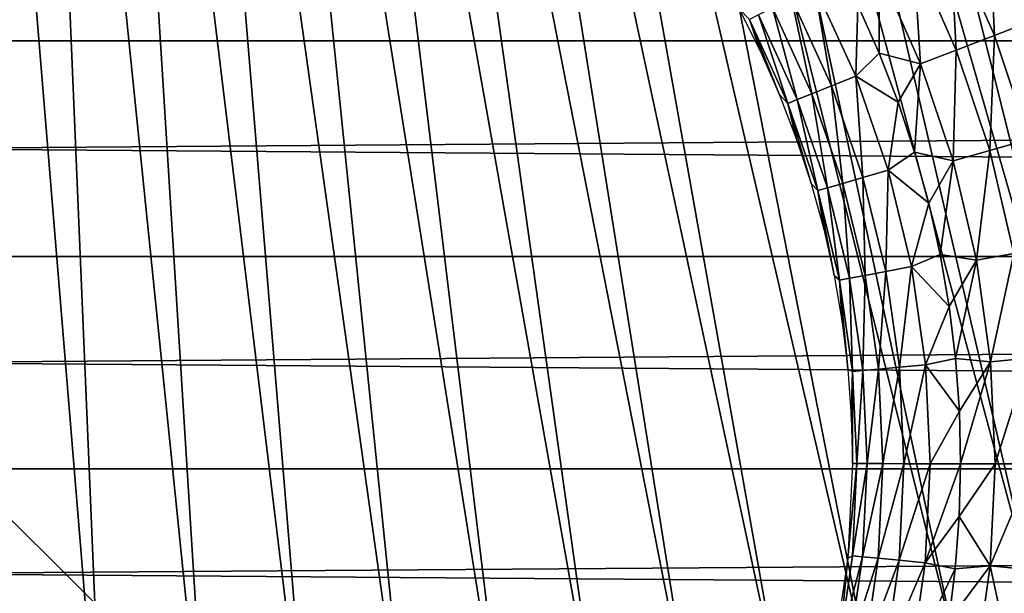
# Model space of a CAD drawing. Header units: millimetres. Extents: x -300 to 300, y -500 to 500.
# Tile 448 of 656: x 1.5 to 12.59, y -56.47 to -50. Entities that reach past the tile are written whole.
import ezdxf

# ---------------------------------------------------------------- set-up
doc = ezdxf.new("R2010")
doc.units = ezdxf.units.MM
doc.header["$LTSCALE"] = 81.481481
for name, color, linetype in [('19', 7, 'CONTINUOUS'), ('34', 7, 'CONTINUOUS'), ('47', 7, 'CONTINUOUS'), ('48', 7, 'CONTINUOUS'), ('49', 7, 'CONTINUOUS'), ('5', 7, 'CONTINUOUS'), ('50', 7, 'CONTINUOUS'), ('6', 7, 'CONTINUOUS'), ('63', 7, 'CONTINUOUS')]:
    doc.layers.add(name, color=color, linetype=linetype)

msp = doc.modelspace()

# ---------------------------------------------------------------- linework, layer by layer
at = {"layer": '19', "color": 7, "linetype": 'CONTINUOUS'}
for points in [[(12.342, -34.979, 77.019), (19.419, -51.862, 77.021), (12.813, -34.482, 77.016), (12.342, -34.979, 77.019)], [(11.855, -35.448, 77.022), (18.705, -52.608, 77.028), (12.342, -34.979, 77.019), (11.855, -35.448, 77.022)], [(18.705, -52.608, 77.028), (19.419, -51.862, 77.021), (12.342, -34.979, 77.019), (18.705, -52.608, 77.028)], [(11.35, -35.891, 77.025), (17.965, -53.314, 77.034), (11.855, -35.448, 77.022), (11.35, -35.891, 77.025)], [(17.965, -53.314, 77.034), (18.705, -52.608, 77.028), (11.855, -35.448, 77.022), (17.965, -53.314, 77.034)], [(10.828, -36.307, 77.028), (17.2, -53.978, 77.041), (11.35, -35.891, 77.025), (10.828, -36.307, 77.028)], [(17.2, -53.978, 77.041), (17.965, -53.314, 77.034), (11.35, -35.891, 77.025), (17.2, -53.978, 77.041)], [(10.289, -36.696, 77.031), (16.409, -54.603, 77.047), (10.828, -36.307, 77.028), (10.289, -36.696, 77.031)], [(16.409, -54.603, 77.047), (17.2, -53.978, 77.041), (10.828, -36.307, 77.028), (16.409, -54.603, 77.047)], [(9.733, -37.059, 77.033), (15.591, -55.187, 77.053), (10.289, -36.696, 77.031), (9.733, -37.059, 77.033)], [(15.591, -55.187, 77.053), (16.409, -54.603, 77.047), (10.289, -36.696, 77.031), (15.591, -55.187, 77.053)], [(9.158, -37.395, 77.036), (14.747, -55.731, 77.058), (9.733, -37.059, 77.033), (9.158, -37.395, 77.036)], [(14.747, -55.731, 77.058), (15.591, -55.187, 77.053), (9.733, -37.059, 77.033), (14.747, -55.731, 77.058)], [(8.566, -37.705, 77.038), (13.877, -56.236, 77.064), (9.158, -37.395, 77.036), (8.566, -37.705, 77.038)], [(13.877, -56.236, 77.064), (14.747, -55.731, 77.058), (9.158, -37.395, 77.036), (13.877, -56.236, 77.064)], [(7.956, -37.99, 77.04), (12.979, -56.702, 77.069), (8.566, -37.705, 77.038), (7.956, -37.99, 77.04)], [(12.979, -56.702, 77.069), (13.877, -56.236, 77.064), (8.566, -37.705, 77.038), (12.979, -56.702, 77.069)], [(7.327, -38.248, 77.042), (12.054, -57.129, 77.074), (7.956, -37.99, 77.04), (7.327, -38.248, 77.042)], [(12.054, -57.129, 77.074), (12.979, -56.702, 77.069), (7.956, -37.99, 77.04), (12.054, -57.129, 77.074)], [(6.681, -38.481, 77.044), (11.101, -57.517, 77.078), (7.327, -38.248, 77.042), (6.681, -38.481, 77.044)], [(11.101, -57.517, 77.078), (12.054, -57.129, 77.074), (7.327, -38.248, 77.042), (11.101, -57.517, 77.078)], [(6.015, -38.689, 77.046), (10.121, -57.866, 77.082), (6.681, -38.481, 77.044), (6.015, -38.689, 77.046)], [(10.121, -57.866, 77.082), (11.101, -57.517, 77.078), (6.681, -38.481, 77.044), (10.121, -57.866, 77.082)], [(5.331, -38.872, 77.047), (9.112, -58.178, 77.086), (6.015, -38.689, 77.046), (5.331, -38.872, 77.047)], [(9.112, -58.178, 77.086), (10.121, -57.866, 77.082), (6.015, -38.689, 77.046), (9.112, -58.178, 77.086)], [(4.628, -39.029, 77.049), (8.075, -58.452, 77.09), (5.331, -38.872, 77.047), (4.628, -39.029, 77.049)], [(8.075, -58.452, 77.09), (9.112, -58.178, 77.086), (5.331, -38.872, 77.047), (8.075, -58.452, 77.09)], [(3.905, -39.162, 77.05), (7.01, -58.688, 77.093), (4.628, -39.029, 77.049), (3.905, -39.162, 77.05)], [(7.01, -58.688, 77.093), (8.075, -58.452, 77.09), (4.628, -39.029, 77.049), (7.01, -58.688, 77.093)], [(3.163, -39.27, 77.051), (5.915, -58.888, 77.095), (3.905, -39.162, 77.05), (3.163, -39.27, 77.051)], [(5.915, -58.888, 77.095), (7.01, -58.688, 77.093), (3.905, -39.162, 77.05), (5.915, -58.888, 77.095)], [(1.621, -39.414, 77.052), (3.639, -59.176, 77.099), (2.402, -39.354, 77.052), (1.621, -39.414, 77.052)], [(2.402, -39.354, 77.052), (4.792, -59.05, 77.098), (3.163, -39.27, 77.051), (2.402, -39.354, 77.052)], [(3.639, -59.176, 77.099), (4.792, -59.05, 77.098), (2.402, -39.354, 77.052), (3.639, -59.176, 77.099)], [(4.792, -59.05, 77.098), (5.915, -58.888, 77.095), (3.163, -39.27, 77.051), (4.792, -59.05, 77.098)], [(0.821, -39.449, 77.053), (2.456, -59.265, 77.101), (1.621, -39.414, 77.052), (0.821, -39.449, 77.053)], [(1.243, -59.319, 77.101), (2.456, -59.265, 77.101), (0.821, -39.449, 77.053), (1.243, -59.319, 77.101)], [(2.456, -59.265, 77.101), (3.639, -59.176, 77.099), (1.621, -39.414, 77.052), (2.456, -59.265, 77.101)]]:
    msp.add_3dface(points, dxfattribs=at)
at = {"layer": '34', "color": 7, "linetype": 'CONTINUOUS'}
for points in [[(54.5, 0, 501.493), (54.5, -108.5, 501.493), (-54.5, 0, 501.493), (54.5, 0, 501.493)], [(-54.5, 0, 501.493), (54.5, -108.5, 501.493), (-54.5, -108.5, 501.493), (-54.5, 0, 501.493)]]:
    msp.add_3dface(points, dxfattribs=at)
at = {"layer": '47', "color": 7, "linetype": 'CONTINUOUS'}
for points in [[(12.931, -50.004, 545.862), (12.865, -48.609, 545.96), (12.415, -48.833, 545.862), (12.931, -50.004, 545.862)], [(12.477, -50.18, 545.701), (12.415, -48.833, 545.862), (11.979, -49.049, 545.701), (12.477, -50.18, 545.701)], [(12.931, -50.004, 545.862), (12.415, -48.833, 545.862), (12.477, -50.18, 545.701), (12.931, -50.004, 545.862)], [(12.047, -50.346, 545.479), (11.979, -49.049, 545.701), (11.566, -49.254, 545.479), (12.047, -50.346, 545.479)], [(12.477, -50.18, 545.701), (11.979, -49.049, 545.701), (12.047, -50.346, 545.479), (12.477, -50.18, 545.701)], [(11.646, -50.501, 545.2), (11.566, -49.254, 545.479), (11.181, -49.445, 545.2), (11.646, -50.501, 545.2)], [(12.047, -50.346, 545.479), (11.566, -49.254, 545.479), (11.646, -50.501, 545.2), (12.047, -50.346, 545.479)], [(11.18, -50.381, 544.87), (11.181, -49.445, 545.2), (10.94, -49.838, 544.87), (11.18, -50.381, 544.87)], [(11.646, -50.501, 545.2), (11.181, -49.445, 545.2), (11.18, -50.381, 544.87), (11.646, -50.501, 545.2)], [(12.869, -51.351, 545.701), (12.931, -50.004, 545.862), (12.477, -50.18, 545.701), (12.869, -51.351, 545.701)], [(12.425, -51.477, 545.479), (12.477, -50.18, 545.701), (12.047, -50.346, 545.479), (12.425, -51.477, 545.479)], [(12.869, -51.351, 545.701), (12.477, -50.18, 545.701), (12.425, -51.477, 545.479), (12.869, -51.351, 545.701)], [(12.012, -51.594, 545.2), (12.047, -50.346, 545.479), (11.646, -50.501, 545.2), (12.012, -51.594, 545.2)], [(12.425, -51.477, 545.479), (12.047, -50.346, 545.479), (12.012, -51.594, 545.2), (12.425, -51.477, 545.479)], [(11.393, -50.935, 544.87), (11.646, -50.501, 545.2), (11.18, -50.381, 544.87), (11.393, -50.935, 544.87)], [(11.579, -51.499, 544.87), (11.646, -50.501, 545.2), (11.393, -50.935, 544.87), (11.579, -51.499, 544.87)], [(12.012, -51.594, 545.2), (11.646, -50.501, 545.2), (11.579, -51.499, 544.87), (12.012, -51.594, 545.2)], [(12.697, -52.639, 545.479), (12.869, -51.351, 545.701), (12.425, -51.477, 545.479), (12.697, -52.639, 545.479)], [(11.737, -52.072, 544.87), (12.012, -51.594, 545.2), (11.579, -51.499, 544.87), (11.737, -52.072, 544.87)], [(12.275, -52.717, 545.2), (12.425, -51.477, 545.479), (12.012, -51.594, 545.2), (12.275, -52.717, 545.2)], [(12.697, -52.639, 545.479), (12.425, -51.477, 545.479), (12.275, -52.717, 545.2), (12.697, -52.639, 545.479)], [(11.867, -52.651, 544.87), (12.012, -51.594, 545.2), (11.737, -52.072, 544.87), (11.867, -52.651, 544.87)], [(12.275, -52.717, 545.2), (12.012, -51.594, 545.2), (11.867, -52.651, 544.87), (12.275, -52.717, 545.2)], [(11.968, -53.236, 544.87), (12.275, -52.717, 545.2), (11.867, -52.651, 544.87), (11.968, -53.236, 544.87)], [(12.433, -53.86, 545.2), (12.697, -52.639, 545.479), (12.275, -52.717, 545.2), (12.433, -53.86, 545.2)], [(12.861, -53.82, 545.479), (12.697, -52.639, 545.479), (12.433, -53.86, 545.2), (12.861, -53.82, 545.479)], [(12.04, -53.826, 544.87), (12.275, -52.717, 545.2), (11.968, -53.236, 544.87), (12.04, -53.826, 544.87)], [(12.433, -53.86, 545.2), (12.275, -52.717, 545.2), (12.04, -53.826, 544.87), (12.433, -53.86, 545.2)], [(12.083, -54.418, 544.87), (12.433, -53.86, 545.2), (12.04, -53.826, 544.87), (12.083, -54.418, 544.87)], [(12.097, -55.011, 544.87), (12.433, -53.86, 545.2), (12.083, -54.418, 544.87), (12.097, -55.011, 544.87)], [(12.485, -55.012, 545.2), (12.433, -53.86, 545.2), (12.097, -55.011, 544.87), (12.485, -55.012, 545.2)], [(12.485, -55.012, 545.2), (12.861, -53.82, 545.479), (12.433, -53.86, 545.2), (12.485, -55.012, 545.2)], [(12.915, -55.012, 545.479), (12.861, -53.82, 545.479), (12.485, -55.012, 545.2), (12.915, -55.012, 545.479)]]:
    msp.add_3dface(points, dxfattribs=at)
at = {"layer": '48', "color": 7, "linetype": 'CONTINUOUS'}
for points in [[(10.642, -50.751, 544.072), (10.451, -49.625, 544.492), (10.19, -49.759, 544.072), (10.642, -50.751, 544.072)], [(10.915, -50.642, 544.492), (10.94, -49.838, 544.87), (10.451, -49.625, 544.492), (10.915, -50.642, 544.492)], [(10.915, -50.642, 544.492), (10.451, -49.625, 544.492), (10.642, -50.751, 544.072), (10.915, -50.642, 544.492)], [(10.421, -50.839, 543.619), (10.19, -49.759, 544.072), (9.978, -49.868, 543.619), (10.421, -50.839, 543.619)], [(10.642, -50.751, 544.072), (10.19, -49.759, 544.072), (10.421, -50.839, 543.619), (10.642, -50.751, 544.072)], [(9.837, -50.356, 542.132), (9.718, -50.002, 542.64), (9.597, -49.878, 542.132), (9.837, -50.356, 542.132)], [(10.256, -50.905, 543.139), (9.978, -49.868, 543.619), (9.82, -49.949, 543.139), (10.256, -50.905, 543.139)], [(10.421, -50.839, 543.619), (9.978, -49.868, 543.619), (10.256, -50.905, 543.139), (10.421, -50.839, 543.619)], [(11.18, -50.381, 544.87), (10.94, -49.838, 544.87), (10.915, -50.642, 544.492), (11.18, -50.381, 544.87)], [(9.718, -50.002, 542.64), (10.149, -50.948, 542.64), (9.82, -49.949, 543.139), (9.718, -50.002, 542.64)], [(10.149, -50.948, 542.64), (9.718, -50.002, 542.64), (10.053, -50.844, 542.132), (10.149, -50.948, 542.64)], [(10.053, -50.844, 542.132), (9.718, -50.002, 542.64), (9.837, -50.356, 542.132), (10.053, -50.844, 542.132)], [(10.149, -50.948, 542.64), (10.256, -50.905, 543.139), (9.82, -49.949, 543.139), (10.149, -50.948, 542.64)], [(11.393, -50.935, 544.87), (11.18, -50.381, 544.87), (10.915, -50.642, 544.492), (11.393, -50.935, 544.87)], [(10.997, -51.782, 544.072), (10.915, -50.642, 544.492), (10.642, -50.751, 544.072), (10.997, -51.782, 544.072)], [(11.279, -51.7, 544.492), (11.393, -50.935, 544.87), (10.915, -50.642, 544.492), (11.279, -51.7, 544.492)], [(11.279, -51.7, 544.492), (10.915, -50.642, 544.492), (10.997, -51.782, 544.072), (11.279, -51.7, 544.492)], [(10.769, -51.849, 543.619), (10.642, -50.751, 544.072), (10.421, -50.839, 543.619), (10.769, -51.849, 543.619)], [(10.997, -51.782, 544.072), (10.642, -50.751, 544.072), (10.769, -51.849, 543.619), (10.997, -51.782, 544.072)], [(10.245, -51.343, 542.132), (10.149, -50.948, 542.64), (10.053, -50.844, 542.132), (10.245, -51.343, 542.132)], [(10.149, -50.948, 542.64), (10.488, -51.931, 542.64), (10.256, -50.905, 543.139), (10.149, -50.948, 542.64)], [(10.599, -51.899, 543.139), (10.421, -50.839, 543.619), (10.256, -50.905, 543.139), (10.599, -51.899, 543.139)], [(10.488, -51.931, 542.64), (10.599, -51.899, 543.139), (10.256, -50.905, 543.139), (10.488, -51.931, 542.64)], [(10.769, -51.849, 543.619), (10.421, -50.839, 543.619), (10.599, -51.899, 543.139), (10.769, -51.849, 543.619)], [(10.488, -51.931, 542.64), (10.149, -50.948, 542.64), (10.412, -51.85, 542.132), (10.488, -51.931, 542.64)], [(10.412, -51.85, 542.132), (10.149, -50.948, 542.64), (10.245, -51.343, 542.132), (10.412, -51.85, 542.132)], [(11.579, -51.499, 544.87), (11.393, -50.935, 544.87), (11.279, -51.7, 544.492), (11.579, -51.499, 544.87)], [(11.737, -52.072, 544.87), (11.579, -51.499, 544.87), (11.279, -51.7, 544.492), (11.737, -52.072, 544.87)], [(11.02, -52.887, 543.619), (10.997, -51.782, 544.072), (10.769, -51.849, 543.619), (11.02, -52.887, 543.619)], [(11.254, -52.842, 544.072), (11.279, -51.7, 544.492), (10.997, -51.782, 544.072), (11.254, -52.842, 544.072)], [(11.254, -52.842, 544.072), (10.997, -51.782, 544.072), (11.02, -52.887, 543.619), (11.254, -52.842, 544.072)], [(11.542, -52.787, 544.492), (11.279, -51.7, 544.492), (11.254, -52.842, 544.072), (11.542, -52.787, 544.492)], [(11.542, -52.787, 544.492), (11.737, -52.072, 544.87), (11.279, -51.7, 544.492), (11.542, -52.787, 544.492)], [(10.554, -52.365, 542.132), (10.488, -51.931, 542.64), (10.412, -51.85, 542.132), (10.554, -52.365, 542.132)], [(10.488, -51.931, 542.64), (10.733, -52.942, 542.64), (10.599, -51.899, 543.139), (10.488, -51.931, 542.64)], [(10.845, -52.92, 543.139), (10.769, -51.849, 543.619), (10.599, -51.899, 543.139), (10.845, -52.92, 543.139)], [(10.733, -52.942, 542.64), (10.845, -52.92, 543.139), (10.599, -51.899, 543.139), (10.733, -52.942, 542.64)], [(11.02, -52.887, 543.619), (10.769, -51.849, 543.619), (10.845, -52.92, 543.139), (11.02, -52.887, 543.619)], [(10.733, -52.942, 542.64), (10.488, -51.931, 542.64), (10.671, -52.887, 542.132), (10.733, -52.942, 542.64)], [(10.671, -52.887, 542.132), (10.488, -51.931, 542.64), (10.554, -52.365, 542.132), (10.671, -52.887, 542.132)], [(11.867, -52.651, 544.87), (11.737, -52.072, 544.87), (11.542, -52.787, 544.492), (11.867, -52.651, 544.87)], [(11.968, -53.236, 544.87), (11.867, -52.651, 544.87), (11.542, -52.787, 544.492), (11.968, -53.236, 544.87)], [(11.408, -53.921, 544.072), (11.542, -52.787, 544.492), (11.254, -52.842, 544.072), (11.408, -53.921, 544.072)], [(11.7, -53.894, 544.492), (11.542, -52.787, 544.492), (11.408, -53.921, 544.072), (11.7, -53.894, 544.492)], [(11.7, -53.894, 544.492), (11.968, -53.236, 544.87), (11.542, -52.787, 544.492), (11.7, -53.894, 544.492)], [(10.762, -53.413, 542.132), (10.733, -52.942, 542.64), (10.671, -52.887, 542.132), (10.762, -53.413, 542.132)], [(10.994, -53.961, 543.139), (11.02, -52.887, 543.619), (10.845, -52.92, 543.139), (10.994, -53.961, 543.139)], [(11.171, -53.944, 543.619), (11.02, -52.887, 543.619), (10.994, -53.961, 543.139), (11.171, -53.944, 543.619)], [(11.171, -53.944, 543.619), (11.254, -52.842, 544.072), (11.02, -52.887, 543.619), (11.171, -53.944, 543.619)], [(11.408, -53.921, 544.072), (11.254, -52.842, 544.072), (11.171, -53.944, 543.619), (11.408, -53.921, 544.072)], [(10.733, -52.942, 542.64), (10.88, -53.971, 542.64), (10.845, -52.92, 543.139), (10.733, -52.942, 542.64)], [(10.88, -53.971, 542.64), (10.733, -52.942, 542.64), (10.826, -53.943, 542.132), (10.88, -53.971, 542.64)], [(10.826, -53.943, 542.132), (10.733, -52.942, 542.64), (10.762, -53.413, 542.132), (10.826, -53.943, 542.132)], [(10.88, -53.971, 542.64), (10.994, -53.961, 543.139), (10.845, -52.92, 543.139), (10.88, -53.971, 542.64)], [(12.04, -53.826, 544.87), (11.968, -53.236, 544.87), (11.7, -53.894, 544.492), (12.04, -53.826, 544.87)], [(11.459, -55.011, 544.072), (11.7, -53.894, 544.492), (11.408, -53.921, 544.072), (11.459, -55.011, 544.072)], [(11.752, -55.011, 544.492), (11.7, -53.894, 544.492), (11.459, -55.011, 544.072), (11.752, -55.011, 544.492)], [(12.083, -54.418, 544.87), (12.04, -53.826, 544.87), (11.7, -53.894, 544.492), (12.083, -54.418, 544.87)], [(11.752, -55.011, 544.492), (12.083, -54.418, 544.87), (11.7, -53.894, 544.492), (11.752, -55.011, 544.492)], [(10.865, -54.476, 542.132), (10.88, -53.971, 542.64), (10.826, -53.943, 542.132), (10.865, -54.476, 542.132)], [(10.878, -55.01, 542.132), (10.88, -53.971, 542.64), (10.865, -54.476, 542.132), (10.878, -55.01, 542.132)], [(10.928, -55.01, 542.64), (10.88, -53.971, 542.64), (10.878, -55.01, 542.132), (10.928, -55.01, 542.64)], [(10.88, -53.971, 542.64), (10.928, -55.01, 542.64), (10.994, -53.961, 543.139), (10.88, -53.971, 542.64)], [(10.928, -55.01, 542.64), (11.043, -55.01, 543.139), (10.994, -53.961, 543.139), (10.928, -55.01, 542.64)], [(11.043, -55.01, 543.139), (11.171, -53.944, 543.619), (10.994, -53.961, 543.139), (11.043, -55.01, 543.139)], [(11.221, -55.01, 543.619), (11.171, -53.944, 543.619), (11.043, -55.01, 543.139), (11.221, -55.01, 543.619)], [(11.221, -55.01, 543.619), (11.408, -53.921, 544.072), (11.171, -53.944, 543.619), (11.221, -55.01, 543.619)], [(11.459, -55.011, 544.072), (11.408, -53.921, 544.072), (11.221, -55.01, 543.619), (11.459, -55.011, 544.072)], [(12.097, -55.011, 544.87), (12.083, -54.418, 544.87), (11.752, -55.011, 544.492), (12.097, -55.011, 544.87)]]:
    msp.add_3dface(points, dxfattribs=at)
at = {"layer": '49', "color": 7, "linetype": 'CONTINUOUS'}
for points in [[(12.485, -55.012, 545.2), (12.097, -55.011, 544.87), (12.082, -55.605, 544.87), (12.485, -55.012, 545.2)], [(12.431, -56.164, 545.2), (12.485, -55.012, 545.2), (12.082, -55.605, 544.87), (12.431, -56.164, 545.2)], [(12.915, -55.012, 545.479), (12.485, -55.012, 545.2), (12.431, -56.164, 545.2), (12.915, -55.012, 545.479)], [(12.915, -55.012, 545.479), (12.431, -56.164, 545.2), (12.859, -56.202, 545.479), (12.915, -55.012, 545.479)], [(12.037, -56.197, 544.87), (12.431, -56.164, 545.2), (12.082, -55.605, 544.87), (12.037, -56.197, 544.87)], [(12.27, -57.306, 545.2), (12.431, -56.164, 545.2), (11.964, -56.786, 544.87), (12.27, -57.306, 545.2)], [(11.964, -56.786, 544.87), (12.431, -56.164, 545.2), (12.037, -56.197, 544.87), (11.964, -56.786, 544.87)], [(12.431, -56.164, 545.2), (12.27, -57.306, 545.2), (12.693, -57.381, 545.479), (12.431, -56.164, 545.2)], [(12.859, -56.202, 545.479), (12.431, -56.164, 545.2), (12.693, -57.381, 545.479), (12.859, -56.202, 545.479)]]:
    msp.add_3dface(points, dxfattribs=at)
at = {"layer": '5', "color": 7, "linetype": 'CONTINUOUS'}
for points in [[(162.843, -47.775, 11), (162.824, -50.242, 11), (-162.843, -47.774, 11), (162.843, -47.775, 11)], [(162.824, -50.242, 11), (-162.824, -50.242, 11), (-162.843, -47.774, 11), (162.824, -50.242, 11)], [(162.824, -50.242, 11), (162.803, -52.673, 11), (-162.824, -50.242, 11), (162.824, -50.242, 11)], [(162.803, -52.673, 11), (-162.803, -52.673, 11), (-162.824, -50.242, 11), (162.803, -52.673, 11)], [(162.803, -52.673, 11), (162.781, -55.07, 11), (-162.803, -52.673, 11), (162.803, -52.673, 11)], [(162.781, -55.07, 11), (-162.781, -55.069, 11), (-162.803, -52.673, 11), (162.781, -55.07, 11)], [(162.781, -55.07, 11), (162.759, -57.435, 11), (-162.781, -55.069, 11), (162.781, -55.07, 11)], [(162.759, -57.435, 11), (-162.759, -57.434, 11), (-162.781, -55.069, 11), (162.759, -57.435, 11)]]:
    msp.add_3dface(points, dxfattribs=at)
at = {"layer": '50', "color": 7, "linetype": 'CONTINUOUS'}
for points in [[(10.928, -55.01, 542.64), (10.878, -55.01, 542.132), (10.825, -56.076, 542.132), (10.928, -55.01, 542.64)], [(10.928, -55.01, 542.64), (10.825, -56.076, 542.132), (10.878, -56.049, 542.64), (10.928, -55.01, 542.64)], [(11.043, -55.01, 543.139), (10.928, -55.01, 542.64), (10.878, -56.049, 542.64), (11.043, -55.01, 543.139)], [(11.043, -55.01, 543.139), (10.878, -56.049, 542.64), (10.992, -56.06, 543.139), (11.043, -55.01, 543.139)], [(11.221, -55.01, 543.619), (11.043, -55.01, 543.139), (10.992, -56.06, 543.139), (11.221, -55.01, 543.619)], [(11.169, -56.077, 543.619), (11.221, -55.01, 543.619), (10.992, -56.06, 543.139), (11.169, -56.077, 543.619)], [(11.459, -55.011, 544.072), (11.221, -55.01, 543.619), (11.169, -56.077, 543.619), (11.459, -55.011, 544.072)], [(11.406, -56.1, 544.072), (11.459, -55.011, 544.072), (11.169, -56.077, 543.619), (11.406, -56.1, 544.072)], [(11.752, -55.011, 544.492), (11.459, -55.011, 544.072), (11.406, -56.1, 544.072), (11.752, -55.011, 544.492)], [(11.698, -56.128, 544.492), (11.752, -55.011, 544.492), (11.406, -56.1, 544.072), (11.698, -56.128, 544.492)], [(12.097, -55.011, 544.87), (11.752, -55.011, 544.492), (11.698, -56.128, 544.492), (12.097, -55.011, 544.87)], [(12.082, -55.605, 544.87), (12.097, -55.011, 544.87), (11.698, -56.128, 544.492), (12.082, -55.605, 544.87)], [(12.037, -56.197, 544.87), (12.082, -55.605, 544.87), (11.698, -56.128, 544.492), (12.037, -56.197, 544.87)], [(10.825, -56.076, 542.132), (10.667, -57.131, 542.132), (10.729, -57.078, 542.64), (10.825, -56.076, 542.132)], [(10.878, -56.049, 542.64), (10.825, -56.076, 542.132), (10.729, -57.078, 542.64), (10.878, -56.049, 542.64)], [(10.878, -56.049, 542.64), (10.729, -57.078, 542.64), (10.992, -56.06, 543.139), (10.878, -56.049, 542.64)], [(10.729, -57.078, 542.64), (10.842, -57.1, 543.139), (10.992, -56.06, 543.139), (10.729, -57.078, 542.64)], [(10.842, -57.1, 543.139), (11.169, -56.077, 543.619), (10.992, -56.06, 543.139), (10.842, -57.1, 543.139)], [(11.016, -57.134, 543.619), (11.169, -56.077, 543.619), (10.842, -57.1, 543.139), (11.016, -57.134, 543.619)], [(11.016, -57.134, 543.619), (11.406, -56.1, 544.072), (11.169, -56.077, 543.619), (11.016, -57.134, 543.619)], [(11.249, -57.179, 544.072), (11.406, -56.1, 544.072), (11.016, -57.134, 543.619), (11.249, -57.179, 544.072)], [(11.249, -57.179, 544.072), (11.698, -56.128, 544.492), (11.406, -56.1, 544.072), (11.249, -57.179, 544.072)], [(11.538, -57.235, 544.492), (11.698, -56.128, 544.492), (11.249, -57.179, 544.072), (11.538, -57.235, 544.492)], [(11.538, -57.235, 544.492), (12.037, -56.197, 544.87), (11.698, -56.128, 544.492), (11.538, -57.235, 544.492)], [(11.964, -56.786, 544.87), (12.037, -56.197, 544.87), (11.538, -57.235, 544.492), (11.964, -56.786, 544.87)]]:
    msp.add_3dface(points, dxfattribs=at)
at = {"layer": '6', "color": 7, "linetype": 'CONTINUOUS'}
for points in [[(162.843, -47.774, 16), (-162.843, -47.775, 16), (-162.824, -50.242, 16), (162.843, -47.774, 16)], [(162.824, -50.242, 16), (162.843, -47.774, 16), (-162.824, -50.242, 16), (162.824, -50.242, 16)], [(162.824, -50.242, 16), (-162.824, -50.242, 16), (-162.803, -52.673, 16), (162.824, -50.242, 16)], [(162.803, -52.673, 16), (162.824, -50.242, 16), (-162.803, -52.673, 16), (162.803, -52.673, 16)], [(162.803, -52.673, 16), (-162.803, -52.673, 16), (-162.781, -55.07, 16), (162.803, -52.673, 16)], [(162.781, -55.069, 16), (162.803, -52.673, 16), (-162.781, -55.07, 16), (162.781, -55.069, 16)], [(162.781, -55.069, 16), (-162.781, -55.07, 16), (-162.759, -57.435, 16), (162.781, -55.069, 16)], [(162.759, -57.434, 16), (162.781, -55.069, 16), (-162.759, -57.435, 16), (162.759, -57.434, 16)]]:
    msp.add_3dface(points, dxfattribs=at)
at = {"layer": '63', "color": 7, "linetype": 'CONTINUOUS'}
for points in [[(14.328, -58.997, 545.993), (11.248, -72.576, 545.993), (29.548, 0, 545.993), (14.328, -58.997, 545.993)], [(11.248, -72.576, 545.993), (12.091, -73.623, 545.993), (29.548, 0, 545.993), (11.248, -72.576, 545.993)], [(12.091, -73.623, 545.993), (12.837, -74.741, 545.993), (29.548, 0, 545.993), (12.091, -73.623, 545.993)], [(12.296, -101.628, 545.993), (12.936, -102.655, 545.993), (29.548, 0, 545.993), (12.296, -101.628, 545.993)], [(14.748, -85.238, 545.993), (12.296, -101.628, 545.993), (29.548, 0, 545.993), (14.748, -85.238, 545.993)]]:
    msp.add_3dface(points, dxfattribs=at)

doc.saveas('drawing.dxf')
